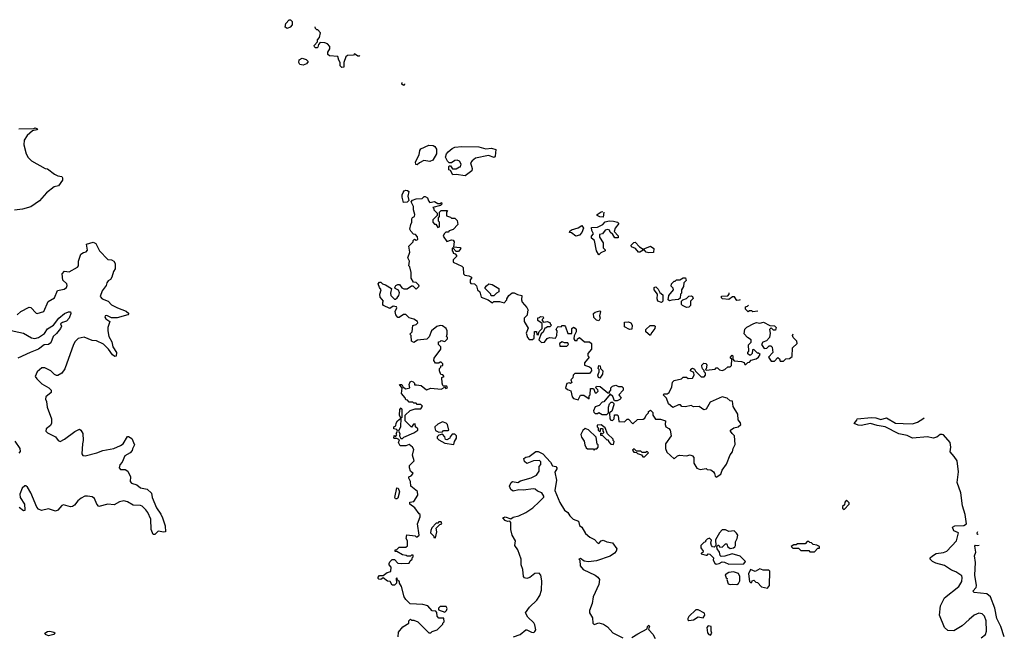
# Model space of a CAD drawing. Extents: x 2239805 to 2396427, y 665731 to 772158.
# Tile 326 of 326: x 2361771 to 2370398, y 756909 to 762310. Entities that reach past the tile are written whole.
import ezdxf

# ---------------------------------------------------------------- set-up
doc = ezdxf.new("R2010")
doc.units = 0

msp = doc.modelspace()

# ---------------------------------------------------------------- linework, layer by layer
at = {"layer": '0CON05XD'}
for points in [[(2364115, 762232.5), (2364097.5, 762245), (2364103.8, 762276.2), (2364131.7, 762308.3), (2364145, 762310), (2364160, 762295), (2364160, 762265), (2364140, 762245), (2364115, 762232.5)], [(2364752.2, 761997.2), (2364745, 761990), (2364735, 761990), (2364705, 762010), (2364695, 762000), (2364643, 761997), (2364630, 761985), (2364610, 761935), (2364610, 761895), (2364595, 761890), (2364580, 761905), (2364580, 761935), (2364567.5, 761955), (2364558.3, 761988.3), (2364485, 761992.5), (2364470, 762005), (2364470, 762025), (2364490, 762055), (2364490, 762075), (2364468.3, 762098.3), (2364445, 762107.5), (2364405, 762110), (2364388.3, 762091.7), (2364385, 762070), (2364377, 762063), (2364363, 762063), (2364353, 762073), (2364352.5, 762085), (2364380, 762115), (2364380, 762135), (2364397, 762153), (2364407.5, 762195), (2364385, 762220), (2364375, 762220), (2364361.7, 762231.7), (2364361.1, 762248.4)], [(2364255, 761912.5), (2364225, 761917.5), (2364216.7, 761935), (2364220.7, 761959.3), (2364245, 761972.5), (2364281.7, 761961.7), (2364300, 761945), (2364285, 761922.5), (2364255, 761912.5)], [(2365142.1, 761746.8), (2365142.5, 761745), (2365135, 761733.3), (2365120, 761745), (2365123.9, 761758.5)], [(2361763.6, 761353.6), (2361895, 761357.5), (2361905, 761362.5), (2361927.5, 761355), (2361920, 761345), (2361883.6, 761336.4), (2361837.5, 761295), (2361810, 761255), (2361806.7, 761215), (2361826.7, 761135), (2361845, 761102.5), (2361874.2, 761074.2), (2361995, 761006.7), (2362015, 761003.3), (2362075, 760957.5), (2362105, 760942.5), (2362140, 760935), (2362147.5, 760925), (2362146.7, 760905), (2362110, 760855), (2362073.6, 760846.4), (2362005, 760792.5), (2361945.9, 760724.1), (2361868.3, 760671.7), (2361795, 760651.2), (2361725, 760641.2)], [(2365255, 761040), (2365241.7, 761041.7), (2365240, 761065), (2365272.5, 761125), (2365277, 761163), (2365285, 761180), (2365355, 761210), (2365395, 761206.7), (2365408.6, 761198.6), (2365422.5, 761175), (2365424, 761135), (2365391.7, 761078.3), (2365365, 761066.7), (2365313, 761077), (2365273, 761057), (2365255, 761040)], [(2365675, 760942.5), (2365595, 760952.5), (2365565, 760950), (2365545, 760990), (2365530, 760995), (2365530, 761025), (2365535, 761030), (2365545, 761030), (2365563, 761003), (2365595, 761002.5), (2365625, 761020), (2365635, 761020), (2365640, 761045), (2365625, 761070), (2365605, 761080), (2365585, 761077.5), (2365555, 761057.5), (2365535, 761057.5), (2365520.5, 761070.5), (2365501.2, 761105), (2365512, 761135), (2365526.6, 761153.4), (2365559.2, 761180.8), (2365585, 761193.8), (2365645, 761200), (2365795, 761196.2), (2365855, 761180), (2365905, 761183.8), (2365942.5, 761172.5), (2365935.9, 761114.1), (2365927.7, 761102.3), (2365879.3, 761120.7), (2365765, 761096.7), (2365735, 761072.5), (2365722.5, 761055), (2365736.1, 761006.1), (2365733.6, 760986.4), (2365675, 760942.5)], [(2365271.7, 757981.7), (2365233, 758033), (2365190, 758065), (2365190, 758085), (2365225, 758090), (2365260, 758145), (2365258.3, 758178.3), (2365197.5, 758225), (2365196.7, 758265), (2365180, 758295), (2365180, 758305), (2365200, 758315), (2365220, 758335), (2365196.4, 758356.4), (2365186.7, 758385), (2365187.5, 758405), (2365227.5, 758445), (2365212.5, 758495), (2365223.3, 758545), (2365212.5, 758565), (2365185, 758590), (2365155, 758577.5), (2365105, 758577.5), (2365090, 758605), (2365098.3, 758628.3), (2365075, 758642.5), (2365055, 758640), (2365050, 758645), (2365051.7, 758668.3), (2365065, 758660), (2365077, 758673), (2365070, 758685), (2365082.5, 758705), (2365075, 758720), (2365050, 758725), (2365050, 758745), (2365068.3, 758751.7), (2365070, 758775), (2365083, 758797), (2365110, 758820), (2365100, 758845), (2365102.5, 758895), (2365115, 758910), (2365120, 758895), (2365120, 758825), (2365110, 758820), (2365106.7, 758745), (2365090, 758705), (2365102.5, 758685), (2365100, 758665), (2365111.7, 758641.7), (2365125, 758640), (2365138.3, 758651.7), (2365225, 758690), (2365260, 758715), (2365260, 758725), (2365240, 758745), (2365235, 758770), (2365221.7, 758768.3), (2365205, 758740), (2365150, 758795), (2365150, 758845), (2365193, 758887), (2365235, 758900), (2365285, 758900), (2365300, 758925), (2365285, 758940), (2365255, 758940), (2365245, 758950), (2365225, 758950), (2365215, 758960), (2365185, 758960), (2365168.3, 758978.3), (2365155, 758980), (2365148.3, 758998.3), (2365117.5, 759035), (2365121.7, 759081.7), (2365100, 759115), (2365120, 759115), (2365131.7, 759091.7), (2365155, 759077.5), (2365190, 759085), (2365182.5, 759115), (2365193.6, 759136.4), (2365205, 759142.5), (2365218.3, 759138.3), (2365230, 759125), (2365231.7, 759111.7), (2365248.3, 759111.7), (2365290, 759105), (2365335, 759067.5), (2365375, 759082.5), (2365465, 759072.5), (2365495, 759090), (2365505, 759080), (2365520, 759085), (2365515, 759100), (2365485, 759100), (2365480, 759105), (2365472.5, 759125), (2365470, 759175), (2365490, 759185), (2365478.3, 759198.3), (2365461.7, 759201.7), (2365450, 759235), (2365450, 759255), (2365460, 759265), (2365461.7, 759278.3), (2365478.3, 759281.7), (2365480, 759295), (2365465, 759310), (2365455, 759310), (2365445, 759300), (2365415, 759300), (2365400, 759325), (2365403.3, 759345), (2365460, 759425), (2365460, 759445), (2365440, 759465), (2365441.7, 759488.3), (2365455, 759490), (2365465, 759500), (2365495, 759490), (2365520, 759515), (2365520, 759525), (2365510, 759535), (2365517.5, 759555), (2365517.5, 759585), (2365507.5, 759605), (2365477, 759627), (2365455, 759630), (2365425, 759622.5), (2365380, 759585), (2365358.3, 759531.7), (2365338.3, 759511.7), (2365258.3, 759501.7), (2365225, 759482.5), (2365203.6, 759493.6), (2365200, 759545), (2365190, 759555), (2365210, 759575), (2365215, 759630), (2365245, 759640), (2365260, 759655), (2365257.5, 759665), (2365225, 759687.5), (2365185, 759697.5), (2365155, 759727.5), (2365135, 759727.5), (2365095, 759700), (2365085, 759700), (2365066.7, 759725), (2365060, 759755), (2365076.2, 759785), (2365072.5, 759795), (2365045, 759800), (2365015, 759780), (2364960, 759805), (2364952.5, 759815), (2364953, 759837), (2364960, 759845), (2364928.3, 759878.3), (2364927.5, 759905), (2364937.5, 759945), (2364922.5, 759965), (2364912.5, 759995), (2364925, 760010), (2364935, 760010), (2364950, 759995), (2364977, 759987), (2365030, 759955), (2365020, 759915), (2365023.8, 759895), (2365055, 759863.3), (2365065, 759862.5), (2365077.3, 759872.7), (2365094, 759895), (2365098, 759918), (2365090, 759940), (2365062.5, 759955), (2365057.5, 759965), (2365068.3, 759981.7), (2365085, 759990), (2365100, 759990), (2365120.5, 759960.5), (2365136.4, 759953.6), (2365167, 759953), (2365205, 759980), (2365215, 759980), (2365245, 759950), (2365270, 759975), (2365267.5, 759985), (2365245, 760007.5), (2365221.7, 760011.7), (2365200, 760045), (2365200, 760095), (2365190, 760145), (2365180, 760155), (2365187.5, 760195), (2365172.5, 760225), (2365190, 760275), (2365180, 760325), (2365220, 760365), (2365220, 760375), (2365231.7, 760388.3), (2365245, 760380), (2365260, 760385), (2365258.3, 760408.3), (2365238.3, 760428.3), (2365221.7, 760431.7), (2365197, 760457), (2365190, 760475), (2365197.5, 760515), (2365207.5, 760535), (2365207.5, 760565), (2365213.6, 760576.4), (2365230, 760585), (2365232.5, 760605), (2365222.5, 760645), (2365222.5, 760675), (2365200, 760715), (2365211.7, 760728.3), (2365245, 760740), (2365297, 760743), (2365315, 760760), (2365325, 760760), (2365345, 760750), (2365353, 760723), (2365365, 760710), (2365405, 760717.5), (2365435, 760700), (2365455, 760700), (2365468.3, 760708.3), (2365470, 760695), (2365458.3, 760681.7), (2365390, 760665), (2365400, 760655), (2365400, 760645), (2365430, 760615), (2365430, 760595), (2365391.7, 760558.3), (2365390, 760535), (2365405, 760520), (2365418.3, 760518.3), (2365435, 760490), (2365450, 760495), (2365450, 760535), (2365440, 760545), (2365440, 760575), (2365450, 760585), (2365450, 760625), (2365465, 760640), (2365518.3, 760638.3), (2365510, 760625), (2365511.7, 760591.7), (2365545, 760580), (2365555, 760570), (2365585, 760570), (2365605, 760550), (2365610, 760515), (2365568.3, 760471.7), (2365535, 760460), (2365525, 760450), (2365505, 760450), (2365490, 760435), (2365482.5, 760415), (2365515, 760367.5), (2365555, 760382.5), (2365570, 760380), (2365577.5, 760365), (2365571.7, 760321.7), (2365630, 760315), (2365637.5, 760305), (2365625, 760290), (2365615, 760280), (2365595, 760280), (2365568.3, 760308.3), (2365561.7, 760308.3), (2365560, 760285), (2365570, 760275), (2365570, 760265), (2365588.3, 760258.3), (2365600, 760245), (2365600, 760235), (2365570, 760205), (2365570, 760185), (2365645, 760150), (2365658.3, 760138.3), (2365660, 760085), (2365671.7, 760071.7), (2365707, 760067), (2365730, 760055), (2365730, 760045), (2365718.3, 760031.7), (2365718.3, 760008.3), (2365725, 760000), (2365757, 759997), (2365775, 759980), (2365783, 759943), (2365802.5, 759925), (2365815, 759880), (2365877, 759857), (2365908.3, 759831.7), (2365915, 759830), (2365925, 759840), (2365975, 759840), (2366015, 759830), (2366040, 759855), (2366040, 759865), (2366057, 759893), (2366085, 759917.5), (2366105, 759917.5), (2366133, 759903), (2366170, 759895), (2366167.5, 759855), (2366172.5, 759835), (2366215, 759790), (2366227.5, 759765), (2366220, 759755), (2366218.3, 759721.7), (2366190, 759695), (2366190, 759665), (2366227, 759607), (2366210, 759565), (2366220, 759525), (2366235, 759510), (2366265, 759510), (2366278.3, 759521.7), (2366281.7, 759578.3), (2366298.3, 759578.3), (2366301.7, 759551.7), (2366315, 759550), (2366321.7, 759578.3), (2366350, 759605), (2366348.3, 759648.3), (2366310, 759675), (2366311.7, 759698.3), (2366325, 759700), (2366335, 759710), (2366358.3, 759708.3), (2366360, 759695), (2366350, 759685), (2366350, 759675), (2366361.7, 759661.7), (2366395, 759667.5), (2366420, 759655), (2366420, 759645), (2366430, 759635), (2366415, 759620), (2366395, 759620), (2366385, 759610), (2366371.7, 759608.3), (2366358.3, 759571.7), (2366341.7, 759558.3), (2366320, 759505), (2366343, 759483), (2366370, 759485), (2366393.6, 759516.4), (2366413, 759527), (2366465, 759520), (2366477.5, 759545), (2366480, 759585), (2366472.5, 759595), (2366480, 759615), (2366488.3, 759621.7), (2366515, 759620), (2366525, 759630), (2366545, 759630), (2366555, 759620), (2366575, 759560), (2366608.3, 759561.7), (2366610, 759605), (2366625, 759617.5), (2366639.3, 759609.3), (2366647.5, 759595), (2366647.5, 759575), (2366628.3, 759541.7), (2366627.5, 759515), (2366635, 759500), (2366655, 759500), (2366660, 759515), (2366675, 759527.5), (2366719.3, 759489.3), (2366765, 759486.7), (2366780, 759475), (2366782.5, 759425), (2366750, 759385), (2366750, 759365), (2366760, 759355), (2366720, 759305), (2366720, 759285), (2366765, 759270), (2366778.3, 759258.3), (2366780, 759235), (2366765, 759210), (2366635, 759210), (2366620, 759195), (2366618.3, 759171.7), (2366600, 759155), (2366608.3, 759131.7), (2366597.5, 759122.5), (2366585, 759130), (2366565, 759122.5), (2366554.2, 759084.2), (2366570, 759070), (2366599.3, 759059.3), (2366613.3, 759005), (2366625, 758992.5), (2366665, 758980), (2366685, 759020), (2366715, 759020), (2366760, 758990), (2366760, 759015), (2366770, 759025), (2366771.7, 759078.3), (2366798.3, 759078.3), (2366815, 759040), (2366825, 759040), (2366840, 759055), (2366838.3, 759068.3), (2366820, 759085), (2366825, 759100), (2366857, 759097), (2366925, 759040), (2366938.3, 759041.7), (2366940, 759055), (2366950, 759065), (2366950, 759085), (2366965, 759100), (2366995, 759107.5), (2367018.3, 759098.3), (2367048.3, 759098.3), (2367060, 759085), (2367060, 759065), (2367020, 759025), (2367040, 758995), (2367028.3, 758981.7), (2367005, 758970), (2366981.7, 758971.7), (2366968.3, 759008.3), (2366945, 759030), (2366888.3, 758961.7), (2366875, 758960), (2366848.3, 758931.7), (2366815, 758920), (2366800, 758885), (2366801.7, 758871.7), (2366815, 758860), (2366835, 758860), (2366845, 758870), (2366875, 758852.5), (2366917, 758853), (2366930, 758865), (2366930, 758915), (2366940, 758945), (2366955, 758960), (2366965, 758960), (2366977.5, 758947.5), (2366977.5, 758935), (2366958.3, 758881.7), (2366940, 758865), (2366943, 758813), (2366951.7, 758801.7), (2366965, 758800), (2366980, 758815), (2366981.7, 758848.3), (2367005, 758850), (2367015, 758840)], [(2365135, 760710), (2365122.5, 760755), (2365122.5, 760775), (2365132.5, 760797.5), (2365140, 760810), (2365155, 760816.7), (2365170, 760815), (2365180, 760805), (2365171.2, 760765), (2365180, 760725), (2365165, 760712.5), (2365135, 760710)], [(2366889.6, 760624.3), (2366885, 760580), (2366853, 760583), (2366830, 760595), (2366830, 760605), (2366865, 760627.5), (2366881.4, 760629.6)], [(2366645, 760413.3), (2366605, 760442.5), (2366590, 760445), (2366591.7, 760458.3), (2366605, 760470), (2366663.6, 760486.4), (2366697, 760507), (2366712.5, 760485), (2366697.5, 760445), (2366676.1, 760423.9), (2366645, 760413.3)], [(2366845, 760250), (2366823.8, 760285), (2366806.7, 760375), (2366782.5, 760395), (2366782.5, 760415), (2366800, 760435), (2366783, 760463), (2366781.7, 760488.3), (2366835, 760492.5), (2366880, 760515), (2366901.7, 760538.3), (2366935, 760547.5), (2366975, 760546.2), (2367010, 760535), (2367020, 760525), (2366990, 760485), (2366980, 760455), (2367016.1, 760416.1), (2367015, 760400), (2366985, 760400), (2366968.3, 760428.3), (2366945, 760450), (2366940, 760465), (2366925, 760472.5), (2366900, 760465), (2366877, 760433), (2366851.7, 760428.3), (2366852.5, 760405), (2366882.5, 760355), (2366883, 760313), (2366900, 760295), (2366900, 760285), (2366863, 760267), (2366845, 760250)], [(2361750, 759725), (2361780, 759755), (2361855, 759792.5), (2361869.3, 759789.3), (2361915, 759738.8), (2361925, 759736.7), (2361982.5, 759755), (2362019.3, 759840.7), (2362075.5, 759874.5), (2362101.4, 759938.6), (2362161.7, 759948.3), (2362181.2, 759965), (2362187.3, 759982.7), (2362184, 759995), (2362148.3, 760028.3), (2362142.5, 760085), (2362163.3, 760106.7), (2362205, 760102.5), (2362276.4, 760143.6), (2362286.7, 760155), (2362286.7, 760195), (2362307.5, 760255), (2362329.3, 760270.7), (2362355, 760277.5), (2362365, 760290), (2362357.5, 760345), (2362415, 760362.5), (2362439.3, 760349.3), (2362470, 760285), (2362545, 760210), (2362575, 760207.5), (2362597.5, 760195), (2362606.7, 760175), (2362607, 760127), (2362593.3, 760105), (2362580, 760055), (2362567.5, 760035), (2362547, 760023), (2362534, 760006), (2362527.7, 759982.3), (2362494, 759935), (2362476.7, 759885), (2362495, 759866.2), (2362545.8, 759845.8), (2362575, 759813.3), (2362627.5, 759785), (2362705, 759756.7), (2362727.5, 759735), (2362720, 759725), (2362625, 759698.8), (2362575, 759698.8), (2362535, 759718.8), (2362521.4, 759715), (2362517.1, 759705), (2362525, 759690), (2362560, 759665), (2362542.5, 759615), (2362543.3, 759585), (2362553.3, 759535), (2362578.1, 759488.1), (2362586.2, 759445), (2362618.6, 759395), (2362617.7, 759362.3), (2362605, 759360), (2362584.6, 759374.6), (2362548.8, 759425), (2362505, 759467.5), (2362445, 759497.5), (2362405, 759500), (2362335, 759528.8), (2362285, 759516), (2362257.7, 759492.3), (2362243.8, 759465), (2362167.3, 759252.7), (2362140, 759215), (2362106.7, 759193.3), (2362095, 759192.5), (2362075, 759203.3), (2362045, 759233.8), (2361990.5, 759260.5), (2361965, 759261.2), (2361925, 759226.7), (2361907.5, 759185), (2361920, 759165), (2361965, 759121.2), (2362026.7, 759085), (2362047.5, 759065), (2362047.5, 759045), (2362000, 759005), (2361997.5, 758985), (2362006.4, 758966.4), (2362011.2, 758915), (2362050, 758815), (2362051.2, 758775), (2362040, 758755), (2362002.5, 758725), (2362000, 758705), (2362015, 758691.2), (2362085, 758656.2), (2362108.8, 758625), (2362125, 758616), (2362165, 758634.3), (2362255, 758703.8), (2362295, 758722.5), (2362307.5, 758715), (2362323.3, 758685), (2362328.8, 758625), (2362321.2, 758595), (2362317, 758507), (2362325, 758492.5), (2362345, 758490), (2362447.5, 758515), (2362500, 758535), (2362596.4, 758553.6), (2362655, 758580), (2362676.7, 758595), (2362715, 758660), (2362725, 758660), (2362755, 758640), (2362777.5, 758585), (2362758.3, 758551.7), (2362757.5, 758535), (2362740, 758515), (2362691.2, 758488.8), (2362670, 758435), (2362648.3, 758411.7), (2362642.5, 758385), (2362655, 758370), (2362695, 758371.2), (2362717.5, 758355), (2362742.5, 758305), (2362739.2, 758265), (2362749.7, 758249.7), (2362796.8, 758236.8), (2362830.5, 758210.5), (2362887.1, 758197.1), (2362925, 758162.5), (2362932, 758125), (2362970, 758035), (2363008.3, 757978.3), (2363022.5, 757945), (2363046.7, 757875), (2363050, 757825), (2363035, 757820), (2362985, 757830), (2362955, 757800), (2362941.7, 757801.7), (2362923.3, 757845), (2362921.2, 757935), (2362895, 757992.5), (2362875.9, 758015.9), (2362845, 758047.5), (2362830, 758055), (2362765, 758057.5), (2362715, 758086.7), (2362685, 758096.7), (2362645, 758086.7), (2362599.3, 758060.7), (2362545, 758066.2), (2362465, 758046.7), (2362446.7, 758065), (2362425.7, 758115.7), (2362405, 758130), (2362365, 758137.5), (2362342.5, 758135), (2362311.3, 758118.7), (2362282, 758095), (2362252.7, 758057.3), (2362234.1, 758045.9), (2362215, 758044), (2362155, 758061.2), (2362140, 758055), (2362105.8, 758014.2), (2362085, 758003.8), (2362023.9, 758023.9), (2361961.7, 758011.7), (2361935, 758023.3), (2361921.2, 758041.2), (2361868, 758165), (2361840, 758215), (2361825, 758227.5), (2361815, 758226.9), (2361791.9, 758205), (2361772.5, 758155), (2361776.7, 758125), (2361813.3, 758065), (2361817, 758017), (2361815, 758010), (2361805, 758007.5), (2361766.1, 758036.1)], [(2367285, 760267.5), (2367260, 760275), (2367245, 760290), (2367235, 760290), (2367205, 760272.5), (2367193, 760273), (2367166.4, 760306.4), (2367131.7, 760321.7), (2367130, 760335), (2367151.7, 760358.3), (2367165, 760360), (2367200.7, 760320.7), (2367235, 760300), (2367297, 760327), (2367326.7, 760305), (2367325, 760270), (2367285, 760267.5)], [(2365925, 759890), (2365901.7, 759891.7), (2365900, 759905), (2365850, 759955), (2365850, 759965), (2365860.7, 759979.3), (2365883, 759997), (2365911.7, 759991.7), (2365970, 759955), (2365970, 759925), (2365950, 759915), (2365925, 759890)], [(2367465, 759847.5), (2367452.5, 759855), (2367460, 759895), (2367500, 759945), (2367498.3, 759958.3), (2367480, 759975), (2367482.5, 759995), (2367505, 760020), (2367515, 760020), (2367525, 760030), (2367555, 760030), (2367585, 760050), (2367605, 760050), (2367610, 760025), (2367590, 760005), (2367587, 759973), (2367570, 759945), (2367570, 759915), (2367560, 759905), (2367558.3, 759871.7), (2367545, 759860), (2367485, 759853.3), (2367465, 759847.5)], [(2367395, 759832.5), (2367362.5, 759845), (2367357.5, 759865), (2367360, 759905), (2367330, 759945), (2367330, 759965), (2367335, 759967.5), (2367345, 759970), (2367365, 759950), (2367380.7, 759920.7), (2367405, 759900), (2367407.5, 759845), (2367395, 759832.5)], [(2367615, 759787.5), (2367580, 759805), (2367570, 759815), (2367570, 759845), (2367583, 759857), (2367615, 759867.5), (2367635, 759887.5), (2367655, 759892.5), (2367667.5, 759885), (2367671.7, 759868.3), (2367647.5, 759845), (2367647.5, 759805), (2367635, 759792.5), (2367615, 759787.5)], [(2368084.1, 759857.1), (2368075, 759852.5), (2368055, 759850), (2368035, 759882.5), (2368018.3, 759881.7), (2367985, 759860), (2367930, 759865), (2367920, 759875), (2367921.7, 759888.3), (2367975, 759890), (2367987.5, 759905), (2367989.1, 759918.1)], [(2368240.2, 759756.8), (2368195, 759750), (2368185, 759760), (2368165, 759760), (2368155, 759750), (2368130, 759775), (2368130, 759795), (2368148.3, 759801.7), (2368156.9, 759810.3)], [(2361655.5, 759595.5), (2361804.1, 759564.1), (2361875, 759523.3), (2361905, 759517.5), (2361935, 759527.5), (2361989.5, 759560.5), (2362015, 759602.5), (2362066.4, 759633.6), (2362115, 759696), (2362162.7, 759737.3), (2362198.3, 759751.7), (2362215, 759750), (2362220, 759735), (2362203.3, 759695), (2362180.7, 759669.3), (2362145, 759657.5), (2362130, 759645), (2362137.5, 759625), (2362128.8, 759605), (2362095, 759560), (2362063.3, 759535), (2362045, 759480), (2362025, 759466.2), (2361985, 759461.2), (2361936.7, 759425), (2361864.4, 759395.6), (2361755, 759346.2)], [(2366845, 759672.5), (2366825, 759677.5), (2366801.7, 759701.7), (2366800, 759735), (2366813, 759747), (2366855, 759760), (2366860, 759755), (2366852.5, 759715), (2366857.5, 759695), (2366845, 759672.5)], [(2367015, 758840), (2367021.7, 758791.7), (2367071.7, 758788.3), (2367095, 758810), (2367105, 758810), (2367145, 758770), (2367185, 758807.5), (2367235, 758810), (2367249.3, 758820.7), (2367260, 758845), (2367280, 758865), (2367281.7, 758878.3), (2367298.3, 758888.3), (2367318.3, 758868.3), (2367320, 758845), (2367341.7, 758811.7), (2367385, 758810), (2367430, 758795), (2367427.5, 758765), (2367433, 758743), (2367459.3, 758729.3), (2367470, 758715), (2367480, 758665), (2367430, 758595), (2367430, 758555), (2367440.7, 758520.7), (2367505, 758462.5), (2367535, 758490), (2367553.6, 758496.4), (2367615, 758490), (2367645, 758497.5), (2367665, 758490), (2367677.5, 758475), (2367677.5, 758425), (2367705, 758382.5), (2367735, 758370), (2367785, 758380), (2367795, 758370), (2367827, 758367), (2367849.3, 758349.3), (2367860, 758335), (2367865, 758310), (2367875, 758303.3), (2367915, 758327.5), (2367926.7, 758365), (2367964.4, 758415.6), (2367995, 758497.5), (2368016, 758524), (2368021.9, 758555), (2368040.6, 758589.4), (2368034, 758664), (2368013.3, 758685), (2368000, 758705), (2368000, 758715), (2368030, 758735), (2368067.5, 758745), (2368090, 758765), (2368088.3, 758778.3), (2368067.5, 758805), (2368062.5, 758855), (2368023, 758923), (2368018.3, 758968.3), (2367995, 758970), (2367970, 758995), (2367925, 759007.5), (2367821.2, 758958.8), (2367785, 758897.5), (2367765, 758892.5), (2367725, 758922.5), (2367675, 758920), (2367655, 758930), (2367605, 758920), (2367573, 758923), (2367560, 758935), (2367545, 758937.5), (2367493, 758913), (2367456.4, 758946.4), (2367437.5, 758995), (2367410, 759025), (2367418.3, 759031.7), (2367445, 759032.5), (2367462.5, 759045), (2367486.2, 759095), (2367492.5, 759135), (2367505, 759150), (2367570, 759165), (2367585, 759180), (2367615, 759180), (2367628.3, 759168.3), (2367665, 759170), (2367680, 759195), (2367678.3, 759218.3), (2367650, 759235), (2367651.7, 759248.3), (2367665, 759257.5), (2367685, 759250), (2367691.7, 759231.7), (2367741.7, 759181.7), (2367768.3, 759181.7), (2367780, 759195), (2367780, 759215), (2367770, 759225), (2367768.3, 759238.3), (2367753, 759253), (2367747.5, 759275), (2367747.5, 759285), (2367765, 759302.5), (2367785, 759297.5), (2367792.5, 759285), (2367787.5, 759252.5), (2367780, 759245), (2367785, 759240), (2367865, 759250), (2367875, 759260), (2367885, 759260), (2367903, 759243), (2367925, 759237.5), (2367950, 759245), (2367975, 759270), (2367995, 759270), (2368008.3, 759281.7), (2368010, 759335), (2368000, 759345), (2368000, 759355), (2368015, 759370), (2368020, 759365), (2368020, 759335), (2368031.7, 759321.7), (2368097, 759317), (2368118.3, 759308.3), (2368125, 759290), (2368135, 759290), (2368151.7, 759308.3), (2368165, 759310), (2368181.7, 759328.3), (2368225, 759340), (2368245, 759352.5), (2368258.3, 759378.3), (2368245, 759390), (2368235, 759390), (2368205, 759420), (2368191.7, 759418.3), (2368190, 759385), (2368175, 759370), (2368165, 759370), (2368151.7, 759381.7), (2368150, 759395), (2368160, 759405), (2368158.3, 759461.7), (2368180, 759485), (2368180, 759505), (2368147, 759527), (2368118.3, 759558.3), (2368125, 759600), (2368143, 759617), (2368205, 759650), (2368227, 759657), (2368255, 759652.5), (2368289.3, 759659.3), (2368345, 759630), (2368385, 759627.5), (2368400, 759615), (2368395, 759590), (2368375, 759590), (2368355, 759610), (2368340, 759595), (2368347.5, 759565), (2368342.5, 759525), (2368315, 759497.5), (2368283.6, 759486.4), (2368270, 759465), (2368295, 759430), (2368317, 759433), (2368338.3, 759451.7), (2368351.7, 759451.7), (2368365, 759440), (2368370, 759395), (2368332.5, 759355), (2368355, 759320), (2368385, 759320), (2368415, 759350), (2368428.3, 759338.3), (2368435, 759320), (2368465, 759320), (2368485, 759340), (2368515, 759342.5), (2368540.7, 759359.3), (2368542.5, 759435), (2368582.5, 759475), (2368580, 759495), (2368547.5, 759525), (2368542.5, 759545), (2368547.3, 759559.5)], [(2367115, 759597.5), (2367070.7, 759620.7), (2367070, 759660), (2367105, 759663.8), (2367126.7, 759655), (2367136.7, 759635), (2367135, 759600), (2367115, 759597.5)], [(2367295, 759542.5), (2367257.5, 759575), (2367256.7, 759595), (2367295, 759632.5), (2367331.7, 759631.7), (2367340, 759625), (2367337.5, 759605), (2367309.3, 759570.7), (2367295, 759542.5)], [(2366565, 759450), (2366580, 759465), (2366575, 759480), (2366545, 759480), (2366525, 759487.5), (2366500, 759475), (2366505, 759450), (2366565, 759450)], [(2366855, 759170), (2366842.5, 759175), (2366837.5, 759195), (2366850, 759225), (2366850, 759245), (2366840, 759255), (2366845, 759280), (2366858.3, 759278.3), (2366860, 759255), (2366880, 759235), (2366877.5, 759205), (2366855, 759170)], [(2365445, 758697.5), (2365475, 758700), (2365485, 758710), (2365525, 758710), (2365530, 758715), (2365520, 758765), (2365506.7, 758776.7), (2365475, 758787.5), (2365433.6, 758766.4), (2365410, 758745), (2365407.5, 758735), (2365415, 758712.5), (2365445, 758697.5)], [(2370195, 756893.8), (2370233.3, 756925), (2370243.8, 756955), (2370238.1, 757045), (2370224, 757085), (2370205, 757106), (2370175, 757110), (2370135, 757093.8), (2370091.2, 757055), (2370028.8, 757001.2), (2369955, 756957.5), (2369905, 756960), (2369873.3, 756985), (2369830, 757095), (2369840, 757175), (2369875.8, 757244.2), (2370001.2, 757345), (2370025, 757390), (2370030, 757425), (2370025, 757437.5), (2369975, 757474), (2369935, 757489.2), (2369875, 757528.8), (2369799.3, 757549.3), (2369770, 757565), (2369750, 757585), (2369750, 757595), (2369770, 757615), (2369802.5, 757635), (2369865, 757642.5), (2369895.5, 757654.5), (2369980, 757745), (2369996.2, 757815), (2369955, 757833.3), (2369943.3, 757865), (2369965, 757876), (2370045, 757878.8), (2370066, 757895), (2370054.4, 757975), (2370032.5, 758052.5), (2370018.6, 758165), (2369984.4, 758255), (2369998.1, 758348.1), (2369984, 758445), (2369958.8, 758485), (2369923.3, 758525), (2369930, 758565), (2369925, 758607.5), (2369865, 758672.5), (2369855, 758677.5), (2369836.7, 758675), (2369807.7, 758652.3), (2369775.9, 758644.1), (2369725, 758656.7), (2369595, 758644), (2369547.3, 758667.3), (2369475, 758683.3), (2369355, 758744.2), (2369285, 758753.8), (2369225, 758772.9), (2369145, 758756.7), (2369117, 758757), (2369081.7, 758771.7), (2369107, 758803), (2369110, 758815), (2369234.4, 758825.6), (2369271.7, 758821.7), (2369317.3, 758807.3), (2369365, 758821.9), (2369445, 758774.3), (2369513.3, 758773.3), (2369595, 758770), (2369636.8, 758783.2), (2369685, 758812.2), (2369695.6, 758822)], [(2365575, 758590), (2365580, 758615), (2365600, 758645), (2365600, 758665), (2365585, 758680), (2365561.7, 758678.3), (2365543, 758657), (2365540, 758645), (2365515, 758630), (2365501.7, 758631.7), (2365497, 758657), (2365475, 758680), (2365445, 758670), (2365430, 758655), (2365430, 758645), (2365445, 758630), (2365495, 758600), (2365575, 758590)], [(2366805, 758540), (2366815, 758550), (2366828.3, 758551.7), (2366840, 758565), (2366840, 758585), (2366832.5, 758592.5), (2366821.7, 758651.7), (2366755, 758717.5), (2366725, 758730), (2366705, 758710), (2366687.5, 758675), (2366693, 758653), (2366717, 758617), (2366722.5, 758585), (2366735, 758560), (2366745, 758550), (2366795, 758550), (2366805, 758540)], [(2366975, 758590), (2366980, 758615), (2366970, 758625), (2366970, 758635), (2366921.7, 758681.7), (2366900, 758735), (2366865, 758760), (2366831.7, 758758.3), (2366830, 758745), (2366840, 758735), (2366840, 758715), (2366851.7, 758701.7), (2366860, 758705), (2366861.7, 758728.3), (2366875, 758730), (2366880, 758725), (2366880, 758705), (2366890, 758695), (2366875, 758680), (2366861.7, 758688.3), (2366861.7, 758671.7), (2366878.3, 758668.3), (2366915, 758630), (2366928.3, 758628.3), (2366930, 758615), (2366951.7, 758591.7), (2366975, 758590)], [(2361727.7, 758617.7), (2361773.8, 758555), (2361775, 758527.5), (2361765, 758513.8)], [(2366096.9, 756903.1), (2366155, 756924), (2366205, 756966.7), (2366215, 756966.7), (2366255, 756943.8), (2366275, 756942.5), (2366285, 756950), (2366292.5, 756965), (2366285, 757010), (2366276.4, 757026.4), (2366222.5, 757075), (2366203.3, 757115), (2366237.5, 757165), (2366303.8, 757225), (2366330, 757265), (2366343.9, 757313.9), (2366346, 757395), (2366337.5, 757445), (2366323, 757463), (2366285, 757460), (2366242.5, 757425), (2366216.1, 757413.9), (2366195, 757421.2), (2366185, 757433.3), (2366179.2, 757495), (2366165.6, 757535), (2366165.6, 757585), (2366135.9, 757665.9), (2366110, 757705), (2366116.7, 757745), (2366087.5, 757795), (2366075.6, 757845), (2366074.1, 757904.1), (2366065, 757917.5), (2366045, 757915.7), (2366023.8, 757923.8), (2366003.3, 757945), (2366025, 757955.6), (2366075, 757936.2), (2366095, 757951.9), (2366145, 757964.4), (2366205.5, 757994.5), (2366266.7, 758035), (2366323.3, 758086.7), (2366362.5, 758127.5), (2366363.3, 758135), (2366346.1, 758166.1), (2366309.7, 758179.7), (2366288.3, 758198.3), (2366268.9, 758201.1), (2366185, 758188), (2366145, 758190.8), (2366095, 758180), (2366074.2, 758195), (2366064.3, 758225), (2366077.5, 758255), (2366090, 758265), (2366135, 758256.2), (2366158.3, 758271.7), (2366253.4, 758296.6), (2366300, 758320), (2366322, 758355), (2366323.3, 758396.7), (2366337.5, 758415), (2366338.3, 758438.3), (2366325, 758447.5), (2366274.1, 758445.9), (2366215, 758423.3), (2366195, 758440), (2366188, 758465), (2366205, 758477.1), (2366235.7, 758484.3), (2366295, 758527.5), (2366315, 758526.2), (2366355, 758506.7), (2366422.5, 758435), (2366440.7, 758400.7), (2366470, 758395), (2366477.5, 758385), (2366477.5, 758375), (2366460, 758345), (2366476, 758275), (2366461.2, 758185), (2366505, 758080), (2366543.8, 758015), (2366575, 757993.3), (2366592.7, 757962.7), (2366620, 757935), (2366666.4, 757916.4), (2366675, 757880), (2366696.1, 757866.1), (2366730, 757810), (2366767.7, 757777.7), (2366806.4, 757756.4), (2366835, 757727.5), (2366847, 757723), (2366867.5, 757745), (2366885, 757751.2), (2366915, 757735.8), (2366965, 757726.7), (2367003.3, 757675), (2366997.5, 757655), (2366983, 757637), (2366945, 757610), (2366825, 757571.2), (2366755, 757560), (2366717.5, 757567.5), (2366685, 757590), (2366670, 757585), (2366680, 757575), (2366682.5, 757525), (2366707.5, 757495), (2366815, 757443.3), (2366837.7, 757427.7), (2366852.5, 757405), (2366847, 757363), (2366796.7, 757255), (2366786.7, 757195), (2366762.5, 757135), (2366762.5, 757115), (2366789.3, 757069.3), (2366793.2, 757023.2), (2366805, 757013.1), (2366845, 757026), (2366887.5, 757015), (2366921.7, 756991.7), (2366969.3, 756939.3), (2367055, 756893.8)], [(2367245, 758480), (2367280, 758515), (2367268.3, 758528.3), (2367255, 758520), (2367225, 758520), (2367215, 758530), (2367175, 758530), (2367155, 758550), (2367141.7, 758538.3), (2367151.7, 758521.7), (2367175, 758520), (2367185, 758510), (2367218.3, 758498.3), (2367231.7, 758481.7), (2367245, 758480)], [(2365075, 758112.5), (2365065, 758112.5), (2365057.5, 758125), (2365075, 758210), (2365087.5, 758205), (2365100, 758175), (2365085, 758120), (2365075, 758112.5)], [(2368995, 758020), (2369040, 758065), (2369038.3, 758078.3), (2369015, 758100), (2369000, 758085), (2368998.3, 758061.7), (2368980, 758045), (2368981.7, 758031.7), (2368995, 758020)], [(2365087, 756903), (2365090, 756945), (2365127, 756993), (2365180, 757025), (2365180, 757045), (2365195, 757060), (2365205, 757050), (2365225, 757050), (2365260, 757035), (2365355, 756940), (2365375, 756940), (2365385, 756950), (2365430, 756965), (2365480, 757015), (2365480, 757025), (2365490, 757035), (2365487.5, 757067.5), (2365445, 757067.5), (2365430, 757085), (2365427.5, 757117.5), (2365418.3, 757128.3), (2365385, 757132.5), (2365347, 757177), (2365305, 757187.5), (2365191.7, 757191.7), (2365155, 757230), (2365140, 757255), (2365117.5, 757345), (2365100, 757375), (2365100, 757385), (2365081.7, 757401.7), (2365075, 757420), (2365070, 757415), (2365072.5, 757375), (2365055, 757357.5), (2365035, 757357.5), (2365018.3, 757388.3), (2364993, 757393), (2364955, 757420), (2364935, 757407.5), (2364918.3, 757408.3), (2364912.5, 757415), (2364913, 757427), (2364925, 757442.5), (2364955, 757440), (2364991.7, 757468.3), (2365023, 757477), (2365027.5, 757515), (2365010, 757535), (2365010, 757545), (2365015, 757560), (2365035, 757580), (2365055, 757582.5), (2365085, 757550), (2365115, 757547.5), (2365185, 757550), (2365191.7, 757568.3), (2365210, 757585), (2365210, 757595), (2365220, 757605), (2365218.3, 757618.3), (2365205, 757620), (2365195, 757610), (2365165, 757610), (2365157, 757617), (2365125, 757622.5), (2365075, 757652.5), (2365061.7, 757651.7), (2365060, 757665), (2365075, 757670), (2365095, 757690), (2365155, 757690), (2365168.3, 757701.7), (2365170, 757745), (2365157.5, 757765), (2365163, 757797), (2365235, 757790), (2365245, 757780), (2365255, 757780), (2365270, 757795), (2365257.5, 757895), (2365280, 757955), (2365280, 757975), (2365271.7, 757981.7)], [(2365415, 757770), (2365427.5, 757825), (2365420, 757855), (2365451.7, 757888.3), (2365470, 757895), (2365465, 757910), (2365445, 757910), (2365435, 757900), (2365421.7, 757898.3), (2365381.7, 757858.3), (2365372.5, 757835), (2365370, 757815), (2365400, 757785), (2365400, 757775), (2365415, 757770)], [(2367985, 757540), (2368115, 757542.5), (2368130, 757565), (2368085, 757610), (2368015, 757632.5), (2367949.3, 757610.7), (2367918.3, 757608.3), (2367907.5, 757617.5), (2367902.5, 757645), (2367882.5, 757675), (2367880, 757695), (2367891.7, 757708.3), (2367898.3, 757708.3), (2367901.7, 757691.7), (2367925, 757690), (2367955, 757720), (2367968.3, 757718.3), (2367972.5, 757695), (2367995, 757677.5), (2368025, 757683.3), (2368036.4, 757693.6), (2368042.5, 757705), (2368043, 757737), (2368057.5, 757765), (2368062.5, 757795), (2368053, 757813), (2368031.7, 757831.7), (2367985, 757827.5), (2367955, 757842.5), (2367925, 757840), (2367902.5, 757815), (2367867.5, 757755), (2367870, 757705), (2367855, 757690), (2367841.7, 757691.7), (2367833, 757703), (2367827.5, 757725), (2367831.7, 757751.7), (2367815, 757767.5), (2367795, 757760), (2367780, 757745), (2367780, 757735), (2367765, 757730), (2367740, 757705), (2367740, 757685), (2367760, 757655), (2367758.3, 757641.7), (2367741.7, 757638.3), (2367741.7, 757631.7), (2367785, 757620), (2367795, 757620), (2367805, 757630), (2367818.3, 757628.3), (2367850, 757595), (2367847.5, 757575), (2367860.7, 757550.7), (2367875, 757540), (2367900, 757545), (2367925, 757560), (2367947, 757557), (2367985, 757540)], [(2370168, 757801.3), (2370165, 757800), (2370161.2, 757815), (2370166.8, 757826)], [(2368735, 757650), (2368765, 757680), (2368778.3, 757681.7), (2368780, 757695), (2368757, 757707), (2368723, 757713), (2368708.3, 757728.3), (2368695, 757730), (2368685, 757740), (2368671.7, 757738.3), (2368655, 757720), (2368585, 757720), (2368575, 757710), (2368555, 757710), (2368530, 757695), (2368545, 757680), (2368595, 757680), (2368615, 757660), (2368685, 757660), (2368695, 757650), (2368735, 757650)], [(2370398.5, 756905), (2370367.9, 756995), (2370334, 757064), (2370314, 757155), (2370277.8, 757255), (2370245, 757280), (2370135, 757291.2), (2370124, 757305), (2370151.2, 757335), (2370155.8, 757355), (2370140.5, 757445), (2370146.7, 757555), (2370136.4, 757613.6), (2370150, 757645), (2370140.7, 757699.3), (2370145, 757706.7), (2370165, 757703.8), (2370178.5, 757707.4)], [(2367995, 757361.2), (2368015, 757366.2), (2368055, 757362.5), (2368070, 757370), (2368082.5, 757395), (2368081.2, 757431.2), (2368069.3, 757459.3), (2368025, 757472.5), (2367983.6, 757466.4), (2367951.7, 757448.3), (2367961.7, 757421.7), (2367970, 757415), (2367967.5, 757405), (2367978, 757368), (2367995, 757361.2)], [(2368325, 757330), (2368342.5, 757355), (2368345, 757480), (2368335, 757487.5), (2368285, 757487.5), (2368255, 757500), (2368215, 757477.5), (2368175, 757492.5), (2368158, 757455), (2368165, 757390), (2368175, 757380), (2368185, 757380), (2368190, 757395), (2368205, 757400), (2368221.7, 757381.7), (2368235, 757380), (2368271.7, 757341.7), (2368325, 757330)], [(2365495, 757120), (2365510, 757135), (2365517, 757153), (2365508.3, 757168.3), (2365455, 757170), (2365440, 757155), (2365441.7, 757141.7), (2365495, 757120)], [(2367635, 757046.2), (2367675, 757053.8), (2367715, 757078.8), (2367760.7, 757069.3), (2367773.8, 757095), (2367770.7, 757110.7), (2367715, 757141.2), (2367695, 757141.2), (2367635, 757083.3), (2367624.2, 757065), (2367624.3, 757054.3), (2367635, 757046.2)], [(2362025, 756914.2), (2361997.5, 756925), (2361992.5, 756935), (2362015, 756951.2), (2362035, 756953.8), (2362070, 756945), (2362082.5, 756935), (2362070, 756925), (2362025, 756914.2)], [(2367135, 756898.8), (2367188.3, 756931.7), (2367270, 756975), (2367272.5, 756995), (2367285, 757007.5), (2367290, 756995), (2367280, 756975), (2367282.5, 756965), (2367318.3, 756928.3), (2367340.7, 756890.7)], [(2367825, 756920), (2367836.7, 756935), (2367830, 756955), (2367830, 756995), (2367805, 757000), (2367792.5, 756985), (2367798.3, 756938.3), (2367810, 756925), (2367825, 756920)]]:
    msp.add_lwpolyline(points, dxfattribs=at)

doc.saveas('drawing.dxf')
